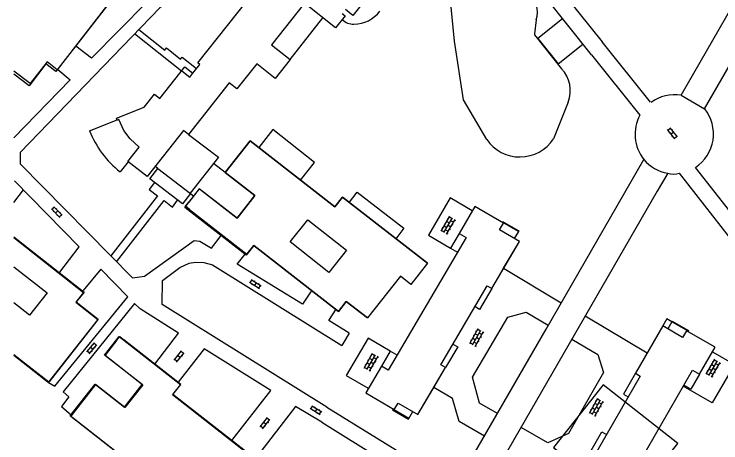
# Model space of a CAD drawing. Extents: x 148816 to 151297, y 399515 to 402500.
# Drawn here: x 151000 to 151136.7, y 400541.4 to 400624.4 of the extents above; entities that cross this region are included whole.
import ezdxf

# ---------------------------------------------------------------- set-up
doc = ezdxf.new("R2010")
doc.units = 0
for name, color, linetype in [('B01 Hoofdgebouw  [D] Norm', 7, 'Continuous'), ('B01 Hoofdgebouw  [T] Norm', 7, 'Continuous'), ('B01 Hoofdgebouw secundair [T] Gem', 7, 'Continuous'), ('B01 Hoofdgebouw secundair [T] Norm', 7, 'Continuous'), ('B01 hoofgebouw', 7, 'Continuous'), ('B02 Bijgebouw  [T] Norm', 7, 'Continuous'), ('S02 Open verharding  Norm', 7, 'Continuous'), ('T01 Muur  [T] Norm', 7, 'Continuous'), ('T04 Haag heg  [D] Gem', 7, 'Continuous'), ('T09 Insteek water  [T] Norm', 7, 'Continuous'), ('V00 Kant verharding algemeen  [T] Norm', 7, 'Continuous')]:
    doc.layers.add(name, color=color, linetype=linetype)

msp = doc.modelspace()

# ---------------------------------------------------------------- linework, layer by layer
at = {"layer": 'B01 Hoofdgebouw  [D] Norm'}
for points in [[(151022.18, 400629.08), (151021.02, 400629.98), (151008.38, 400613.61), (151006.41, 400615.13), (151003.15, 400610.91), (151000, 400613.34)], [(151080, 400576.18), (151063.58, 400588.98), (151062.08, 400587.06), (151045.68, 400599.85), (151040.89, 400593.71), (151046.58, 400589.27), (151043.16, 400584.87), (151035.85, 400590.58), (151033.81, 400587.97)], [(151033.99, 400586.56), (151045.07, 400577.92), (151046.4, 400579.63), (151062.79, 400566.85), (151064.29, 400568.79), (151068.39, 400565.59)], [(151000, 400581.26), (151013.57, 400570.59), (151012.05, 400568.67), (151016.3, 400565.33), (151006.74, 400553.14), (151000, 400558.44)], [(151080, 400576.18), (151076.8, 400572.08), (151074.77, 400573.68), (151068.39, 400565.59)], [(151000, 400575.5), (151006.42, 400570.42), (151003.03, 400566.12), (151000, 400568.51)], [(151019.85, 400561.19), (151017.64, 400558.36), (151024.9, 400552.67), (151021.46, 400548.29), (151015.78, 400552.74), (151010.98, 400546.6), (151027.37, 400533.77), (151025.86, 400531.84), (151040.27, 400520.51)], [(151049.81, 400532.68), (151045.65, 400535.98), (151047.16, 400537.91), (151030.76, 400550.75), (151032.3, 400552.71), (151021.26, 400561.36)]]:
    msp.add_lwpolyline(points, dxfattribs=at)
msp.add_lwpolyline([(151056.83, 400584.59), (151064.32, 400578.68), (151060.92, 400574.37), (151053.43, 400580.29)], close=True, dxfattribs=at)
at = {"layer": 'B01 Hoofdgebouw  [T] Norm'}
for points in [[(151063.51, 400624.51), (151064.08, 400624.06), (151062.22, 400621.69), (151056.18, 400626.46), (151049.83, 400618.41), (151053.43, 400615.58), (151050.56, 400611.93), (151046.96, 400614.76), (151043.11, 400609.89), (151041.62, 400611.06), (151033.76, 400601.07), (151032.77, 400601.85), (151025.74, 400592.92), (151022.01, 400595.83), (151024.22, 400598.64), (151022.48, 400600.23), (151021.26, 400601.82), (151020.27, 400603.97), (151019.98, 400603.85), (151019.83, 400604.21), (151025.21, 400606.35), (151027.17, 400608.86), (151028.21, 400608.05), (151033.06, 400614.16), (151034.61, 400612.93), (151035.94, 400614.62), (151035.58, 400614.91), (151047.02, 400629.43)], [(151068.15, 400627.4), (151065.57, 400624.12), (151064.12, 400625.26)], [(151032.46, 400613.4), (151034.01, 400612.17), (151034.61, 400612.93)], [(151131.27, 400555.46), (151132.62, 400554.68), (151135.63, 400559.91), (151130.09, 400563.11), (151129.34, 400561.82), (151125.51, 400564.03), (151120.24, 400554.87), (151121.15, 400554.34), (151112.3, 400539), (151111.39, 400539.52), (151106.12, 400530.37), (151109.97, 400528.16), (151109.23, 400526.88), (151114.74, 400523.7), (151117.75, 400528.92), (151116.42, 400529.69), (151131.27, 400555.46)], [(151019.85, 400561.19), (151020.47, 400561.98), (151021.26, 400561.36)]]:
    msp.add_lwpolyline(points, dxfattribs=at)
msp.add_lwpolyline([(151072.41, 400555.5), (151071.08, 400556.28), (151068.05, 400551.11), (151073.57, 400547.85), (151074.32, 400549.12), (151078.14, 400546.89), (151083.5, 400556.01), (151082.59, 400556.54), (151091.53, 400571.8), (151092.43, 400571.27), (151097.77, 400580.4), (151093.94, 400582.64), (151094.69, 400583.92), (151089.17, 400587.16), (151086.12, 400581.95), (151087.46, 400581.17)], close=True, dxfattribs=at)
at = {"layer": 'B01 Hoofdgebouw secundair [T] Gem'}
for p, q in [((151097.57, 400582.32), (151096.78, 400580.98)), ((151127.28, 400564.83), (151126.49, 400563.46)), ((151076.38, 400546.12), (151077.16, 400547.46))]:
    msp.add_line(p, q, dxfattribs=at)
at = {"layer": 'B01 Hoofdgebouw secundair [T] Norm'}
for points in [[(151086.12, 400581.95), (151084.46, 400579.11), (151085.79, 400578.32)], [(151092.43, 400571.27), (151090.07, 400567.25), (151089.17, 400567.78)], [(151084.93, 400560.54), (151085.84, 400560.01), (151083.5, 400556.01)], [(151074.1, 400558.38), (151072.77, 400559.16), (151071.08, 400556.28)], [(151120.24, 400554.87), (151117.92, 400550.85), (151118.83, 400550.32)], [(151132.62, 400554.68), (151130.97, 400551.81), (151129.61, 400552.59)], [(151111.39, 400539.52), (151113.71, 400543.57), (151114.63, 400543.03)]]:
    msp.add_lwpolyline(points, dxfattribs=at)
at = {"layer": 'B01 hoofgebouw'}
for points in [[(151031.89, 400640.02), (151022.73, 400628.15), (151020.81, 400629.64), (151008.13, 400613.23), (151006.2, 400614.72), (151002.93, 400610.5), (151000, 400612.77)], [(151068.39, 400565.59), (151064.29, 400568.79), (151062.79, 400566.85), (151046.4, 400579.63), (151044.9, 400577.71), (151033.07, 400586.93), (151035.89, 400590.54), (151043.16, 400584.87), (151046.58, 400589.27), (151040.89, 400593.71), (151045.68, 400599.85), (151062.08, 400587.06), (151063.58, 400588.98), (151080, 400576.18)], [(151072.41, 400555.5), (151071.08, 400556.28), (151068.05, 400551.11), (151073.57, 400547.85), (151074.32, 400549.12), (151078.14, 400546.89), (151081.22, 400552.13), (151083.5, 400556.01), (151082.59, 400556.54), (151091.53, 400571.8), (151092.43, 400571.27), (151094.73, 400575.2), (151097.77, 400580.4), (151093.94, 400582.64), (151094.69, 400583.92), (151089.17, 400587.16), (151086.12, 400581.95), (151087.46, 400581.17), (151072.41, 400555.5)], [(151000, 400581.12), (151013.47, 400570.53), (151011.96, 400568.61), (151016.21, 400565.27)], [(151086.12, 400581.95), (151084.45, 400579.11), (151085.79, 400578.32)], [(151076.05, 400579.25), (151080, 400576.18), (151076.8, 400572.08), (151074.77, 400573.68), (151068.39, 400565.59)], [(151092.43, 400571.27), (151090.07, 400567.25), (151089.17, 400567.78)], [(151016.21, 400565.27), (151006.64, 400553.08), (151000, 400558.31)], [(151036.33, 400523.6), (151025.76, 400531.87), (151027.27, 400533.8), (151010.88, 400546.63), (151015.69, 400552.77), (151021.37, 400548.32), (151024.8, 400552.71), (151017.54, 400558.39), (151020.37, 400562.01), (151032.2, 400552.74), (151030.67, 400550.78), (151047.07, 400537.94), (151045.55, 400536.01)], [(151084.93, 400560.54), (151085.84, 400560.01), (151083.5, 400556.01)], [(151074.1, 400558.38), (151072.77, 400559.16), (151071.08, 400556.28)], [(151113.97, 400552.65), (151104.36, 400540.51), (151108.6, 400537.17), (151107.08, 400535.24), (151107.56, 400534.86), (151111.95, 400531.4), (151123.44, 400522.35), (151121.94, 400520.45), (151122.06, 400520.36), (151127.15, 400516.35), (151133.71, 400511.17), (151134.47, 400512.14)], [(151134.47, 400533.4), (151126.89, 400539.38), (151128.42, 400541.28), (151113.97, 400552.65)]]:
    msp.add_lwpolyline(points, dxfattribs=at)
at = {"layer": 'B02 Bijgebouw  [T] Norm'}
msp.add_lwpolyline([(151027.83, 400594.49), (151034.14, 400589.66), (151032.6, 400587.64), (151026.29, 400592.47)], close=True, dxfattribs=at)
msp.add_lwpolyline([(151033.99, 400586.56), (151033.2, 400587.18), (151033.81, 400587.97)], dxfattribs=at)
at = {"layer": 'S02 Open verharding  Norm'}
for p, q in [((151126.38, 400602.02), (151127.8, 400600.22)), ((151126.47, 400601.9), (151126.94, 400602.28)), ((151126.85, 400602.39), (151128.28, 400600.59)), ((151127.37, 400601.98), (151127.25, 400601.88)), ((151126.78, 400601.51), (151126.66, 400601.42)), ((151127.56, 400601.49), (151127.09, 400601.12)), ((151127.4, 400600.73), (151127.28, 400600.63)), ((151127.71, 400600.33), (151128.18, 400600.71)), ((151127.99, 400601.19), (151127.87, 400601.1)), ((151007.27, 400586.69), (151008.87, 400585.04)), ((151007.37, 400586.58), (151007.8, 400587)), ((151007.7, 400587.1), (151009.3, 400585.45)), ((151008.26, 400586.74), (151008.15, 400586.64)), ((151007.72, 400586.22), (151007.61, 400586.12)), ((151008.5, 400586.28), (151008.07, 400585.86)), ((151008.42, 400585.5), (151008.31, 400585.4)), ((151008.76, 400585.14), (151009.19, 400585.56)), ((151008.95, 400586.02), (151008.85, 400585.92)), ((151082.66, 400582.39), (151084.29, 400585.25)), ((151083.18, 400582.09), (151084.82, 400584.95)), ((151083.48, 400583.82), (151083.35, 400583.89)), ((151083.7, 400581.79), (151085.34, 400584.66)), ((151083.72, 400584.25), (151084.25, 400583.96)), ((151083.97, 400584.69), (151083.84, 400584.76)), ((151084.22, 400585.12), (151084.74, 400584.82)), ((151085.01, 400584.09), (151084.49, 400584.39)), ((151085.26, 400584.53), (151085.39, 400584.45)), ((151082.73, 400582.52), (151083.25, 400582.22)), ((151082.98, 400582.95), (151082.85, 400583.02)), ((151083.23, 400583.38), (151083.75, 400583.09)), ((151083.5, 400582.65), (151084.02, 400582.35)), ((151084, 400583.52), (151084.52, 400583.22)), ((151084.27, 400582.79), (151084.4, 400582.71)), ((151084.77, 400583.66), (151084.9, 400583.58)), ((151083.78, 400581.92), (151083.91, 400581.85)), ((151045.7, 400572.41), (151046.01, 400572.92)), ((151045.88, 400573), (151047.84, 400571.79)), ((151045.57, 400572.49), (151047.53, 400571.28)), ((151046.12, 400572.15), (151046.04, 400572.02)), ((151046.52, 400572.79), (151046.44, 400572.66)), ((151046.86, 400572.4), (151046.55, 400571.89)), ((151046.97, 400571.63), (151046.89, 400571.5)), ((151047.37, 400572.26), (151047.29, 400572.14)), ((151047.4, 400571.36), (151047.71, 400571.87)), ((151088.19, 400560.67), (151089.82, 400563.53)), ((151089.75, 400563.4), (151090.27, 400563.11)), ((151088.71, 400560.37), (151090.34, 400563.24)), ((151089, 400562.1), (151088.87, 400562.17)), ((151089.23, 400560.07), (151090.86, 400562.94)), ((151089.25, 400562.53), (151089.77, 400562.24)), ((151089.5, 400562.97), (151089.37, 400563.04)), ((151090.54, 400562.37), (151090.02, 400562.67)), ((151090.79, 400562.81), (151090.92, 400562.73)), ((151014.11, 400559.01), (151015.56, 400560.79)), ((151015.93, 400560.3), (151015.46, 400560.68)), ((151088.26, 400560.8), (151088.78, 400560.5)), ((151088.51, 400561.23), (151088.38, 400561.31)), ((151088.76, 400561.67), (151089.28, 400561.37)), ((151089.03, 400560.93), (151089.55, 400560.64)), ((151089.53, 400561.8), (151090.05, 400561.51)), ((151089.8, 400561.07), (151089.93, 400561)), ((151090.29, 400561.94), (151090.43, 400561.87)), ((151014.4, 400559.61), (151014.52, 400559.51)), ((151014.57, 400558.63), (151016.02, 400560.41)), ((151014.83, 400559.9), (151015.3, 400559.52)), ((151015.03, 400560.38), (151015.15, 400560.29)), ((151015.61, 400559.91), (151015.73, 400559.82)), ((151089.3, 400560.2), (151089.43, 400560.13)), ((151014.67, 400558.75), (151014.2, 400559.12)), ((151014.98, 400559.13), (151015.1, 400559.04)), ((151031, 400557.42), (151032.44, 400559.2)), ((151031.29, 400558.02), (151031.4, 400557.92)), ((151031.46, 400557.04), (151032.91, 400558.83)), ((151031.72, 400558.31), (151032.19, 400557.93)), ((151031.92, 400558.79), (151032.04, 400558.7)), ((151032.82, 400558.71), (151032.35, 400559.09)), ((151032.5, 400558.32), (151032.62, 400558.23)), ((151067.75, 400555.89), (151069.39, 400558.75)), ((151068.27, 400555.59), (151069.91, 400558.45)), ((151068.79, 400555.29), (151070.43, 400558.16)), ((151069.07, 400558.19), (151068.94, 400558.26)), ((151069.31, 400558.62), (151069.84, 400558.32)), ((151070.11, 400557.59), (151069.59, 400557.89)), ((151070.36, 400558.03), (151070.49, 400557.95)), ((151031.56, 400557.16), (151031.09, 400557.53)), ((151031.87, 400557.54), (151031.99, 400557.45)), ((151068.07, 400556.45), (151067.94, 400556.52)), ((151068.32, 400556.88), (151068.84, 400556.59)), ((151068.57, 400557.32), (151068.44, 400557.39)), ((151068.82, 400557.75), (151069.34, 400557.46)), ((151069.09, 400557.02), (151069.61, 400556.72)), ((151069.86, 400557.16), (151069.99, 400557.08)), ((151133.92, 400554.71), (151135.55, 400557.58)), ((151134.44, 400554.42), (151136.08, 400557.28)), ((151134.96, 400554.12), (151136.6, 400556.98)), ((151134.98, 400556.58), (151135.51, 400556.28)), ((151135.23, 400557.01), (151135.1, 400557.09)), ((151135.48, 400557.45), (151136, 400557.15)), ((151136.27, 400556.42), (151135.75, 400556.72)), ((151136.52, 400556.85), (151136.65, 400556.78)), ((151067.83, 400556.02), (151068.35, 400555.72)), ((151068.6, 400556.15), (151069.12, 400555.86)), ((151068.87, 400555.42), (151069, 400555.35)), ((151069.37, 400556.29), (151069.5, 400556.22)), ((151134.24, 400555.28), (151134.11, 400555.35)), ((151134.49, 400555.71), (151135.01, 400555.41)), ((151134.74, 400556.15), (151134.61, 400556.22)), ((151135.26, 400555.85), (151135.78, 400555.55)), ((151136.03, 400555.99), (151136.16, 400555.91)), ((151133.99, 400554.84), (151134.51, 400554.55)), ((151134.76, 400554.98), (151135.28, 400554.68)), ((151135.03, 400554.25), (151135.17, 400554.17)), ((151135.53, 400555.12), (151135.66, 400555.04)), ((151111.33, 400547.18), (151112.97, 400550.05)), ((151111.85, 400546.89), (151113.49, 400549.75)), ((151112.89, 400549.92), (151113.42, 400549.62)), ((151057.42, 400548.02), (151057.73, 400548.53)), ((151057.61, 400548.61), (151059.56, 400547.39)), ((151058.24, 400548.39), (151058.16, 400548.27)), ((151112.15, 400548.62), (151112.02, 400548.69)), ((151112.38, 400546.59), (151114.01, 400549.46)), ((151112.4, 400549.05), (151112.92, 400548.75)), ((151112.65, 400549.49), (151112.52, 400549.56)), ((151112.67, 400548.32), (151113.19, 400548.02)), ((151113.69, 400548.89), (151113.17, 400549.19)), ((151113.44, 400548.46), (151113.57, 400548.38)), ((151113.94, 400549.33), (151114.07, 400549.25)), ((151057.29, 400548.1), (151059.24, 400546.88)), ((151057.84, 400547.76), (151057.76, 400547.63)), ((151058.58, 400548), (151058.26, 400547.49)), ((151058.69, 400547.23), (151058.61, 400547.1)), ((151059.08, 400547.86), (151059, 400547.74)), ((151059.11, 400546.96), (151059.43, 400547.47)), ((151111.41, 400547.31), (151111.93, 400547.02)), ((151111.66, 400547.75), (151111.53, 400547.82)), ((151111.9, 400548.18), (151112.42, 400547.89)), ((151112.18, 400547.45), (151112.7, 400547.15)), ((151112.95, 400547.59), (151113.08, 400547.51)), ((151047.6, 400544.52), (151049.05, 400546.3)), ((151048.06, 400544.14), (151049.51, 400545.93)), ((151048.52, 400545.89), (151048.64, 400545.8)), ((151049.42, 400545.81), (151048.95, 400546.19)), ((151112.45, 400546.72), (151112.58, 400546.65)), ((151048.16, 400544.26), (151047.69, 400544.64)), ((151047.89, 400545.12), (151048.01, 400545.02)), ((151048.32, 400545.41), (151048.79, 400545.03)), ((151048.47, 400544.65), (151048.59, 400544.55)), ((151049.1, 400545.42), (151049.22, 400545.33))]:
    msp.add_line(p, q, dxfattribs=at)
at = {"layer": 'T01 Muur  [T] Norm'}
for points in [[(151094.53, 400584.26), (151097.64, 400582.44), (151097.57, 400582.32), (151094.47, 400584.14)], [(151127.35, 400564.94), (151130.47, 400563.15), (151130.4, 400563.03), (151127.28, 400564.83)], [(151073.29, 400547.93), (151073.22, 400547.82), (151076.31, 400546), (151076.38, 400546.12)]]:
    msp.add_lwpolyline(points, close=True, dxfattribs=at)
at = {"layer": 'T04 Haag heg  [D] Gem'}
for p, q in [((151053.43, 400615.58), (151059.77, 400623.62)), ((151027.83, 400594.49), (151027.3, 400594.9)), ((151040.89, 400593.71), (151038.61, 400595.49)), ((151034.14, 400589.66), (151034.8, 400589.14))]:
    msp.add_line(p, q, dxfattribs=at)
for points in [[(151033.79, 400601.1), (151039.55, 400596.69)], [(151033.79, 400601.1), (151039.55, 400596.69), (151034.06, 400589.72)]]:
    msp.add_lwpolyline(points, dxfattribs=at)
at = {"layer": 'T09 Insteek water  [T] Norm'}
for points in [[(151091.45, 400600.11), (151086.99, 400607.78), (151085.24, 400619.13), (151084.38, 400627.78), (151083.99, 400633.16), (151083.31, 400633.96)], [(151101.04, 400623.28), (151100.69, 400620.54), (151100.68, 400620.35), (151105.95, 400613.79)], [(151107.19, 400607.34), (151104.36, 400600.25)]]:
    msp.add_lwpolyline(points, dxfattribs=at)
for centre, radius, start, end in [((151095.79, 400624.82), 5.47, 343.5907, 104.168), ((151101.52, 400609.59), 6.1, 338.3656, 43.495), ((151097.86, 400604.51), 7.78, 214.5037, 326.7302)]:
    msp.add_arc(centre, radius, start, end, dxfattribs=at)
at = {"layer": 'V00 Kant verharding algemeen  [T] Norm'}
for p, q in [((151099.48, 400636.83), (151113.8, 400619.03)), ((151123.11, 400607.32), (151113.8, 400619.03)), ((151111.7, 400616.51), (151121.1, 400604.83)), ((151064.86, 400562.66), (151063.45, 400560.25)), ((151060.51, 400548.33), (151081.81, 400535.23)), ((151059.58, 400545.4), (151079.88, 400532.83))]:
    msp.add_line(p, q, dxfattribs=at)
for points in [[(151129.07, 400608.68), (151166.37, 400673.49)], [(151129.07, 400608.68), (151133.58, 400606.05), (151170.96, 400670.83)], [(151064.73, 400652.83), (151028.25, 400625.6), (151001.18, 400597.61), (151001.18, 400595.43), (151022.91, 400573.32), (151025.27, 400573.65), (151034.88, 400580.59), (151035.36, 400580.51), (151035.95, 400580.43), (151038.22, 400579.09), (151040.11, 400581.55)], [(151111.7, 400616.51), (151102.8, 400627.72), (151096.65, 400635.39)], [(151023.19, 400628.75), (151025.72, 400626.66), (151015.03, 400615.83), (151011.94, 400618.16)], [(151106.1, 400623.42), (151101.36, 400619.62), (151105.25, 400614.72), (151110.06, 400618.55)], [(151024.17, 400621.38), (151029.18, 400617.41), (151029.52, 400617.82), (151032.21, 400615.65), (151032.53, 400616.01), (151035.33, 400613.84)], [(151032.41, 400613.34), (151023.35, 400620.54)], [(151008.46, 400613.66), (151010.86, 400611.68), (150999.98, 400600.44)], [(151014.64, 400601.81), (151019.94, 400603.94)], [(151055.41, 400592.26), (151058.13, 400595.66), (151050.06, 400602.03), (151047.35, 400598.55)], [(151091.64, 400533.23), (151087.46, 400536.62), (151088.82, 400538.95), (151102.93, 400563.41), (151121.86, 400596.24)], [(151022.1, 400595.77), (151020.55, 400593.86)], [(151126.46, 400593.59), (151124.45, 400590.12), (151093.55, 400536.55), (151091.64, 400533.23)], [(151161.79, 400551.34), (151149.71, 400566.77), (151128.72, 400593.59)], [(151183.95, 400539.05), (151182.24, 400537.94), (151179.26, 400537.35), (151176.36, 400538.04), (151131.84, 400594.71)], [(151008.88, 400574.45), (151012.64, 400579.33), (151000.11, 400592.12)], [(151027.2, 400591.77), (151026.18, 400590.44), (151027.78, 400589.2), (151018.72, 400577.58)], [(151000, 400587.91), (151001.85, 400590.35)], [(151064.89, 400587.97), (151066.42, 400589.93), (151075.42, 400582.94), (151073.85, 400580.92)], [(151019.87, 400576.41), (151029.09, 400588.3), (151030.64, 400587.02), (151031.65, 400588.36)], [(151088.67, 400586.29), (151084.4, 400588.8), (151080.18, 400581.61), (151084.46, 400579.11)], [(151057.61, 400570.96), (151055.84, 400568.26), (151043.19, 400575.97), (151044.71, 400577.93)], [(151060.51, 400548.33), (151028.7, 400568.16), (151028.74, 400572.86), (151032.12, 400575.34), (151033.88, 400576.21), (151035.1, 400576.4), (151036.7, 400576.31), (151038.44, 400575.84), (151063.45, 400560.25)], [(151006.7, 400553.11), (151007.94, 400552.4), (151022.04, 400569.67), (151016.78, 400575.05), (151013.42, 400570.87)], [(151094.73, 400575.2), (151105.85, 400568.49)], [(151027.24, 400556.67), (151031.82, 400562.65), (151024.4, 400567.34), (151023.35, 400568.37), (151009.5, 400551.27), (151010.59, 400550.35), (151009.2, 400548.43), (151011.13, 400546.8)], [(151064.86, 400562.66), (151060.93, 400565.06), (151062.3, 400567.31)], [(151093.52, 400547.09), (151090.06, 400549.07), (151088.69, 400554.1), (151095.51, 400565.76), (151099.11, 400566.72), (151103.36, 400564.16)], [(151122.47, 400558.74), (151110.49, 400565.92)], [(151127.28, 400564.83), (151126.3, 400565.39), (151125.51, 400564.03)], [(151072.77, 400559.16), (151068.5, 400561.67), (151064.28, 400554.48), (151068.55, 400551.97)], [(151107.94, 400561.49), (151112.95, 400558.52), (151114.05, 400555.02), (151107.27, 400543.26), (151103.27, 400541.45), (151098.1, 400544.42)], [(151042.13, 400541.85), (151049.67, 400551.52), (151036.77, 400559.58), (151031.77, 400553.13)], [(151135.14, 400559.06), (151139.39, 400556.61), (151135.09, 400549.14), (151129.48, 400552.37)], [(151091, 400542.72), (151086.14, 400545.52), (151084.83, 400549.99), (151081.22, 400552.14)], [(151059.58, 400545.4), (151054.46, 400548.48), (151046.66, 400538.3)]]:
    msp.add_lwpolyline(points, dxfattribs=at)
for centre, radius, start, end in [((151065.68, 400628.9), 6.48, 270.7415, 321.9491), ((151065.63, 400625.29), 2.87, 222.7126, 272.7022), ((151127.78, 400601.08), 7.68, 80.3631, 126.0745), ((151127.53, 400601.2), 7.79, 303.6032, 38.6466), ((151127.78, 400601.08), 7.68, 40.4699, 40.6215), ((151128.1, 400601.17), 7.95, 152.4876, 218.2703), ((151031.88, 400608.45), 18.48, 201.061, 232.163), ((151127.79, 400601.2), 7.73, 219.9375, 260.1474), ((151127.59, 400596.73), 3.33, 250.2379, 289.7671)]:
    msp.add_arc(centre, radius, start, end, dxfattribs=at)

doc.saveas('drawing.dxf')
